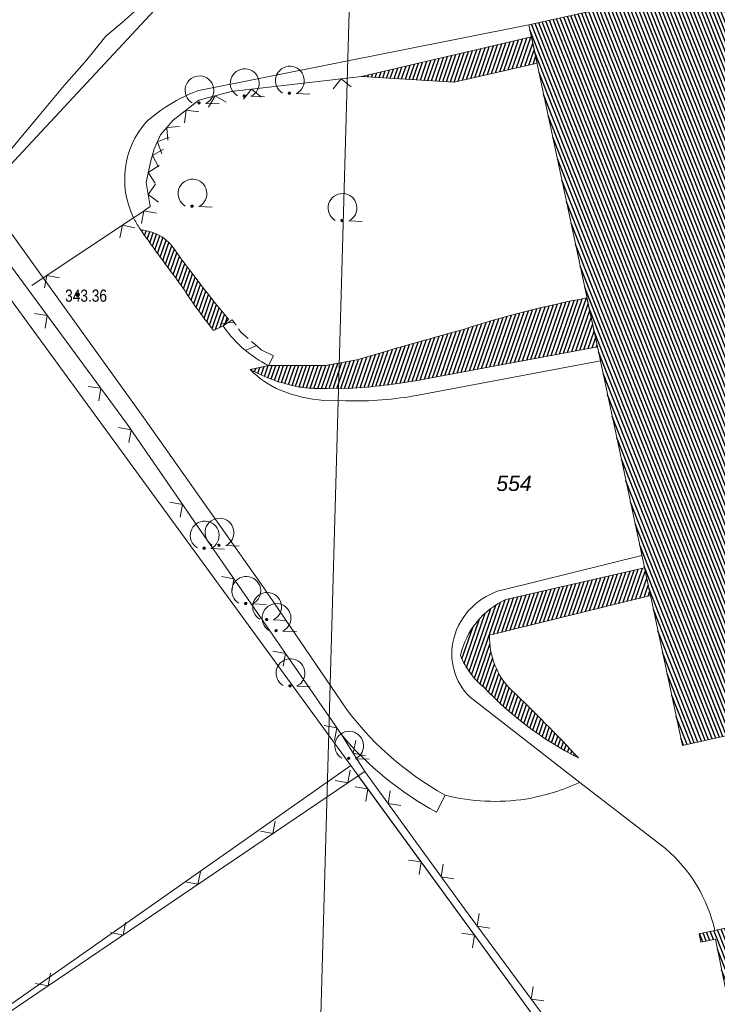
# Model space of a CAD drawing. Header units: metres. Extents: x 345144 to 348639, y 5629211 to 5635235.
# Tile 907 of 1056: x 347852 to 347891, y 5630736 to 5630791. Entities that reach past the tile are written whole.
import ezdxf
from ezdxf.enums import TextEntityAlignment as Align

# ---------------------------------------------------------------- set-up
doc = ezdxf.new("R2010")
doc.units = ezdxf.units.M
doc.header["$MEASUREMENT"] = 0
for name, color, linetype in [('028 Geländeform', 7, 'Continuous'), ('028 Geländeform Ausg.', 7, 'Continuous'), ('081-083 Topographie', 7, 'Continuous'), ('AX Flurstück', 7, 'Continuous'), ('AX Gebäude', 7, 'Continuous'), ('Blatt', 7, 'Continuous'), ('Definitionslinie', 7, 'Continuous'), ('Präsentationsobjekt -Text (punktförmig)', 7, 'Continuous')]:
    doc.layers.add(name, color=color, linetype=linetype)
doc.styles.add('ARIAL', font='arial.ttf', dxfattribs={"height": 1})
doc.styles.add('ARIALIT', font='ariali.ttf', dxfattribs={"height": 1})
pattern_1 = [(250.9552151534, (0, 0), (0.1890527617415, -0.065261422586), [])]
pattern_2 = [(111.5294117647, (0, 0), (-0.186045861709, -0.07339575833), [])]

# ---------------------------------------------------------------- blocks, each defined once
blk = doc.blocks.new('alk_043x_nrw')
h = blk.add_hatch(color=7)
edge = h.paths.add_edge_path(flags=0)
edge.add_arc((0, 0), 1, 180, 360, ccw=False)
edge.add_arc((0, 0), 1, 0, 180, ccw=False)
blk = doc.blocks.new('alk_7100_nrwx2')
at = {"true_color": 0x2e2e2e}
h = blk.add_hatch(color=250, dxfattribs=at)
edge = h.paths.add_edge_path(flags=0)
edge.add_arc((0.024073, -0.597267), 0.057254, 180, 360, ccw=False)
edge.add_arc((0.024073, -0.597267), 0.057255, 0, 180, ccw=False)
at = {"color": 250, "lineweight": 5, "true_color": 0x2e2e2e, "flags": 128}
blk.add_lwpolyline([(0.349382, -0.597267), (1, -0.597267)], dxfattribs=at)
at = {"color": 250, "lineweight": 5, "true_color": 0x2e2e2e}
for centre, radius, start, end in [((0.024073, 0.012362), 0.690995, -61.9148169, -118.0851831), ((0.024073, -0.597267), 0.057255, 0, 180), ((0.024073, -0.597267), 0.057254, 180, 0)]:
    blk.add_arc(centre, radius, start, end, dxfattribs=at)

msp = doc.modelspace()

# ---------------------------------------------------------------- hatches: boundary and pattern name
at = {"layer": '028 Geländeform', "true_color": 0xb27500}
h = msp.add_hatch(dxfattribs=at)
h.set_pattern_fill('_USER', color=44, scale=0.2, angle=250.9552152, style=0, pattern_type=0)
h.set_pattern_definition(pattern_1)
h.paths.add_polyline_path([(347880.706, 5630788.233), (347876.131, 5630787.189), (347876.131, 5630787.189), (347871.001, 5630787.499), (347871.001, 5630787.499), (347880.396, 5630789.686), (347880.396, 5630789.686)], flags=0)
h = msp.add_hatch(dxfattribs=at)
h.set_pattern_fill('_USER', color=44, scale=0.2, angle=250.9552152, style=0, pattern_type=0)
h.set_pattern_definition(pattern_1)
edge = h.paths.add_edge_path(flags=0)
edge.add_line((347861.031, 5630776.001), (347860.888125, 5630776.187125))
edge.add_line((347860.888125, 5630776.187125), (347860.746297, 5630776.374016))
edge.add_line((347860.746297, 5630776.374016), (347860.604469, 5630776.560906))
edge.add_line((347860.604469, 5630776.560906), (347860.463688, 5630776.748563))
edge.add_line((347860.463688, 5630776.748563), (347860.322906, 5630776.936219))
edge.add_line((347860.322906, 5630776.936219), (347860.183172, 5630777.124641))
edge.add_line((347860.183172, 5630777.124641), (347860.043438, 5630777.313063))
edge.add_line((347860.043438, 5630777.313063), (347859.90475, 5630777.50225))
edge.add_line((347859.90475, 5630777.50225), (347859.766063, 5630777.691438))
edge.add_line((347859.766063, 5630777.691438), (347859.628422, 5630777.881391))
edge.add_line((347859.628422, 5630777.881391), (347859.490781, 5630778.071344))
edge.add_line((347859.490781, 5630778.071344), (347859.354188, 5630778.262063))
edge.add_line((347859.354188, 5630778.262063), (347859.217594, 5630778.452781))
edge.add_line((347859.217594, 5630778.452781), (347859.082047, 5630778.644266))
edge.add_line((347859.082047, 5630778.644266), (347858.9465, 5630778.83575))
edge.add_line((347858.9465, 5630778.83575), (347858.812, 5630779.028))
edge.add_arc((347858.611, 5630776.502), 2.533984, 29.4279614, 85.4504208, ccw=False)
edge.add_line((347860.818, 5630777.747), (347860.989375, 5630777.513625))
edge.add_line((347860.989375, 5630777.513625), (347861.162281, 5630777.281453))
edge.add_line((347861.162281, 5630777.281453), (347861.335188, 5630777.049281))
edge.add_line((347861.335188, 5630777.049281), (347861.509625, 5630776.818313))
edge.add_line((347861.509625, 5630776.818313), (347861.684063, 5630776.587344))
edge.add_line((347861.684063, 5630776.587344), (347861.860031, 5630776.357578))
edge.add_line((347861.860031, 5630776.357578), (347862.036, 5630776.127812))
edge.add_line((347862.036, 5630776.127812), (347862.2135, 5630775.89925))
edge.add_line((347862.2135, 5630775.89925), (347862.391, 5630775.670688))
edge.add_line((347862.391, 5630775.670688), (347862.570031, 5630775.443328))
edge.add_line((347862.570031, 5630775.443328), (347862.749063, 5630775.215969))
edge.add_line((347862.749063, 5630775.215969), (347862.929625, 5630774.989813))
edge.add_line((347862.929625, 5630774.989813), (347863.110188, 5630774.763656))
edge.add_line((347863.110188, 5630774.763656), (347863.292281, 5630774.538703))
edge.add_line((347863.292281, 5630774.538703), (347863.474375, 5630774.31375))
edge.add_line((347863.474375, 5630774.31375), (347863.658, 5630774.09))
edge.add_line((347863.658, 5630774.09), (347863.658, 5630774.09))
edge.add_line((347863.658, 5630774.09), (347863.361, 5630773.735))
edge.add_line((347863.361, 5630773.735), (347863.361, 5630773.735))
edge.add_line((347863.361, 5630773.735), (347862.841, 5630773.477))
edge.add_line((347862.841, 5630773.477), (347862.841, 5630773.477))
edge.add_line((347862.841, 5630773.477), (347862.71875, 5630773.628375))
edge.add_line((347862.71875, 5630773.628375), (347862.598781, 5630773.781344))
edge.add_line((347862.598781, 5630773.781344), (347862.478813, 5630773.934313))
edge.add_line((347862.478813, 5630773.934313), (347862.361125, 5630774.088875))
edge.add_line((347862.361125, 5630774.088875), (347862.243438, 5630774.243438))
edge.add_line((347862.243438, 5630774.243438), (347862.128031, 5630774.399594))
edge.add_line((347862.128031, 5630774.399594), (347862.012625, 5630774.55575))
edge.add_line((347862.012625, 5630774.55575), (347861.8995, 5630774.7135))
edge.add_line((347861.8995, 5630774.7135), (347861.786375, 5630774.87125))
edge.add_line((347861.786375, 5630774.87125), (347861.675531, 5630775.030594))
edge.add_line((347861.675531, 5630775.030594), (347861.564688, 5630775.189937))
edge.add_line((347861.564688, 5630775.189937), (347861.456125, 5630775.350875))
edge.add_line((347861.456125, 5630775.350875), (347861.347563, 5630775.511813))
edge.add_line((347861.347563, 5630775.511813), (347861.241281, 5630775.674344))
edge.add_line((347861.241281, 5630775.674344), (347861.135, 5630775.836875))
edge.add_line((347861.135, 5630775.836875), (347861.031, 5630776.001))
h = msp.add_hatch(dxfattribs=at)
h.set_pattern_fill('_USER', color=44, scale=0.2, angle=250.9552152, style=0, pattern_type=0)
h.set_pattern_definition(pattern_1)
h.paths.add_polyline_path([(347884.044, 5630772.57), (347874.478, 5630770.781), (347874.478, 5630770.781), (347874.233125, 5630770.7365), (347873.987844, 5630770.695297), (347873.742562, 5630770.654094), (347873.496875, 5630770.616188), (347873.251187, 5630770.578281), (347873.005094, 5630770.543672), (347872.759, 5630770.509063), (347872.5125, 5630770.47775), (347872.266, 5630770.446437), (347872.019094, 5630770.418422), (347871.772188, 5630770.390406), (347871.524875, 5630770.365688), (347871.277563, 5630770.340969), (347871.029844, 5630770.319547), (347870.782125, 5630770.298125), (347870.534, 5630770.28), (347870.534, 5630770.28), (347869.121, 5630770.267), (347869.121, 5630770.267), (347869.019875, 5630770.264375), (347868.918875, 5630770.263937), (347868.817875, 5630770.2635), (347868.717, 5630770.26525), (347868.616125, 5630770.267), (347868.515375, 5630770.270938), (347868.414625, 5630770.274875), (347868.314, 5630770.281), (347868.213375, 5630770.287125), (347868.112875, 5630770.295438), (347868.012375, 5630770.30375), (347867.912, 5630770.31425), (347867.811625, 5630770.32475), (347867.711375, 5630770.337438), (347867.611125, 5630770.350125), (347867.511, 5630770.365), (347867.511, 5630770.365), (347867.336875, 5630770.399375), (347867.164969, 5630770.440031), (347866.993063, 5630770.480688), (347866.823375, 5630770.527625), (347866.653688, 5630770.574562), (347866.486219, 5630770.627781), (347866.31875, 5630770.681), (347866.1535, 5630770.7405), (347865.98825, 5630770.8), (347865.825219, 5630770.865781), (347865.662188, 5630770.931563), (347865.501375, 5630771.003625), (347865.340563, 5630771.075688), (347865.181969, 5630771.154031), (347865.023375, 5630771.232375), (347864.867, 5630771.317), (347864.867, 5630771.317), (347864.93, 5630771.330125), (347864.992953, 5630771.343484), (347865.055906, 5630771.356844), (347865.118813, 5630771.370438), (347865.181719, 5630771.384031), (347865.244578, 5630771.397859), (347865.307438, 5630771.411688), (347865.37025, 5630771.42575), (347865.433063, 5630771.439813), (347865.495828, 5630771.454109), (347865.558594, 5630771.468406), (347865.621313, 5630771.482938), (347865.684031, 5630771.497469), (347865.746703, 5630771.512234), (347865.809375, 5630771.527), (347865.872, 5630771.542), (347865.872, 5630771.542), (347865.969125, 5630771.539375), (347866.06625, 5630771.537391), (347866.163375, 5630771.535406), (347866.2605, 5630771.534063), (347866.357625, 5630771.532719), (347866.45475, 5630771.532016), (347866.551875, 5630771.531313), (347866.649, 5630771.53125), (347866.746125, 5630771.531188), (347866.84325, 5630771.531766), (347866.940375, 5630771.532344), (347867.0375, 5630771.533563), (347867.134625, 5630771.534781), (347867.23175, 5630771.536641), (347867.328875, 5630771.5385), (347867.426, 5630771.541), (347867.426, 5630771.541), (347867.532875, 5630771.5385), (347867.639734, 5630771.536766), (347867.746594, 5630771.535031), (347867.853438, 5630771.534063), (347867.960281, 5630771.533094), (347868.067109, 5630771.532891), (347868.173938, 5630771.532688), (347868.28075, 5630771.53325), (347868.387563, 5630771.533812), (347868.494359, 5630771.535141), (347868.601156, 5630771.536469), (347868.707938, 5630771.538562), (347868.814719, 5630771.540656), (347868.921484, 5630771.543516), (347869.02825, 5630771.546375), (347869.135, 5630771.55), (347869.135, 5630771.55), (347870.844, 5630771.868), (347870.844, 5630771.868), (347871.20125, 5630771.976625), (347871.558906, 5630772.083828), (347871.916562, 5630772.191031), (347872.274625, 5630772.296813), (347872.632688, 5630772.402594), (347872.991156, 5630772.506953), (347873.349625, 5630772.611313), (347873.7085, 5630772.71425), (347874.067375, 5630772.817188), (347874.426656, 5630772.918703), (347874.785937, 5630773.020219), (347875.145625, 5630773.120313), (347875.505313, 5630773.220406), (347875.865406, 5630773.319078), (347876.2255, 5630773.41775), (347876.586, 5630773.515), (347876.586, 5630773.515), (347877.00925, 5630773.65175), (347877.434203, 5630773.781844), (347877.859156, 5630773.911937), (347878.285813, 5630774.035375), (347878.712469, 5630774.158813), (347879.140828, 5630774.275594), (347879.569188, 5630774.392375), (347879.99925, 5630774.5025), (347880.429313, 5630774.612625), (347880.861078, 5630774.716094), (347881.292844, 5630774.819563), (347881.726313, 5630774.916375), (347882.159781, 5630775.013188), (347882.594953, 5630775.103344), (347883.030125, 5630775.1935), (347883.467, 5630775.277), (347883.467, 5630775.277)], flags=0)
h = msp.add_hatch(dxfattribs=at)
h.set_pattern_fill('_USER', color=44, scale=0.2, angle=250.9552152, style=0, pattern_type=0)
h.set_pattern_definition(pattern_1)
edge = h.paths.add_edge_path(flags=0)
edge.add_arc((347882.166, 5630756.507), 4.081612, 177.9500823, 225.7244706)
edge.add_line((347879.316, 5630753.584), (347879.5535, 5630753.359375))
edge.add_line((347879.5535, 5630753.359375), (347879.789031, 5630753.132813))
edge.add_line((347879.789031, 5630753.132813), (347880.024562, 5630752.90625))
edge.add_line((347880.024562, 5630752.90625), (347880.258125, 5630752.67775))
edge.add_line((347880.258125, 5630752.67775), (347880.491688, 5630752.44925))
edge.add_line((347880.491688, 5630752.44925), (347880.723281, 5630752.218813))
edge.add_line((347880.723281, 5630752.218813), (347880.954875, 5630751.988375))
edge.add_line((347880.954875, 5630751.988375), (347881.1845, 5630751.756))
edge.add_line((347881.1845, 5630751.756), (347881.414125, 5630751.523625))
edge.add_line((347881.414125, 5630751.523625), (347881.641781, 5630751.289313))
edge.add_line((347881.641781, 5630751.289313), (347881.869438, 5630751.055))
edge.add_line((347881.869438, 5630751.055), (347882.095125, 5630750.81875))
edge.add_line((347882.095125, 5630750.81875), (347882.320812, 5630750.5825))
edge.add_line((347882.320812, 5630750.5825), (347882.544531, 5630750.344313))
edge.add_line((347882.544531, 5630750.344313), (347882.76825, 5630750.106125))
edge.add_line((347882.76825, 5630750.106125), (347882.99, 5630749.866))
edge.add_line((347882.99, 5630749.866), (347882.99, 5630749.866))
edge.add_line((347882.99, 5630749.866), (347882.6225, 5630750.053375))
edge.add_line((347882.6225, 5630750.053375), (347882.265453, 5630750.254734))
edge.add_line((347882.265453, 5630750.254734), (347881.908406, 5630750.456094))
edge.add_line((347881.908406, 5630750.456094), (347881.561813, 5630750.671438))
edge.add_line((347881.561813, 5630750.671438), (347881.215219, 5630750.886781))
edge.add_line((347881.215219, 5630750.886781), (347880.879078, 5630751.116109))
edge.add_line((347880.879078, 5630751.116109), (347880.542938, 5630751.345438))
edge.add_line((347880.542938, 5630751.345438), (347880.21725, 5630751.58875))
edge.add_line((347880.21725, 5630751.58875), (347879.891563, 5630751.832063))
edge.add_line((347879.891563, 5630751.832063), (347879.576328, 5630752.089359))
edge.add_line((347879.576328, 5630752.089359), (347879.261094, 5630752.346656))
edge.add_line((347879.261094, 5630752.346656), (347878.956312, 5630752.617938))
edge.add_line((347878.956312, 5630752.617938), (347878.651531, 5630752.889219))
edge.add_line((347878.651531, 5630752.889219), (347878.357203, 5630753.174484))
edge.add_line((347878.357203, 5630753.174484), (347878.062875, 5630753.45975))
edge.add_line((347878.062875, 5630753.45975), (347877.779, 5630753.759))
edge.add_line((347877.779, 5630753.759), (347877.779, 5630753.759))
edge.add_line((347877.779, 5630753.759), (347877.669625, 5630753.84875))
edge.add_line((347877.669625, 5630753.84875), (347877.567219, 5630753.943656))
edge.add_line((347877.567219, 5630753.943656), (347877.464813, 5630754.038563))
edge.add_line((347877.464813, 5630754.038563), (347877.369375, 5630754.138625))
edge.add_line((347877.369375, 5630754.138625), (347877.273937, 5630754.238688))
edge.add_line((347877.273937, 5630754.238688), (347877.185469, 5630754.343906))
edge.add_line((347877.185469, 5630754.343906), (347877.097, 5630754.449125))
edge.add_line((347877.097, 5630754.449125), (347877.0155, 5630754.5595))
edge.add_line((347877.0155, 5630754.5595), (347876.934, 5630754.669875))
edge.add_line((347876.934, 5630754.669875), (347876.859469, 5630754.785406))
edge.add_line((347876.859469, 5630754.785406), (347876.784938, 5630754.900937))
edge.add_line((347876.784938, 5630754.900937), (347876.717375, 5630755.021625))
edge.add_line((347876.717375, 5630755.021625), (347876.649813, 5630755.142313))
edge.add_line((347876.649813, 5630755.142313), (347876.589219, 5630755.268156))
edge.add_line((347876.589219, 5630755.268156), (347876.528625, 5630755.394))
edge.add_line((347876.528625, 5630755.394), (347876.475, 5630755.525))
edge.add_arc((347880.885, 5630754.508), 4.525747, 114.7132422, 167.0139233, ccw=False)
edge.add_line((347878.993, 5630758.619), (347886.646, 5630760.365))
edge.add_line((347886.646, 5630760.365), (347886.646, 5630760.365))
edge.add_line((347886.646, 5630760.365), (347886.972, 5630758.834))
edge.add_line((347886.972, 5630758.834), (347886.972, 5630758.834))
edge.add_line((347886.972, 5630758.834), (347878.087, 5630756.653))
at = {"layer": 'AX Gebäude', "true_color": 0x4f4f4f}
h = msp.add_hatch(dxfattribs=at)
h.set_pattern_fill('_USER', color=251, scale=0.2, angle=111.5294118, style=0, pattern_type=0)
h.set_pattern_definition(pattern_2)
h.paths.add_polyline_path([(347890.808, 5630751.003), (347888.736, 5630750.558), (347880.254, 5630790.351), (347882.265, 5630790.79), (347883.78, 5630791.122), (347890.14, 5630792.514), (347897.459, 5630794.108), (347906.105, 5630754.292), (347903.286, 5630753.686)], flags=0)
h = msp.add_hatch(dxfattribs=at)
h.set_pattern_fill('_USER', color=251, scale=0.2, angle=111.5294118, style=0, pattern_type=0)
h.set_pattern_definition(pattern_2)
h.paths.add_polyline_path([(347892.987, 5630740.869), (347905.464, 5630743.549), (347906.096, 5630743.684), (347906.195, 5630743.212), (347905.491, 5630743.066), (347911.519, 5630713.861), (347912.275, 5630714.016), (347912.362, 5630713.577), (347895.674, 5630710.313), (347895.576, 5630710.799), (347896.422, 5630710.97), (347890.56, 5630739.848), (347889.758, 5630739.685), (347889.663, 5630740.155)], flags=0)

# ---------------------------------------------------------------- linework, layer by layer
at = {"layer": '081-083 Topographie', "color": 7, "linetype": 'Continuous', "lineweight": 5, "flags": 128}
for points in [[(347850.916, 5630782.632), (347853.2, 5630785.356), (347853.2, 5630785.356), (347854.59, 5630787.01), (347854.59, 5630787.01), (347855.84, 5630788.415), (347855.84, 5630788.415), (347856.88, 5630789.721), (347856.88, 5630789.721), (347857.795, 5630790.489), (347857.795, 5630790.489), (347858.616, 5630791.226), (347858.616, 5630791.226), (347859.909, 5630792.091)], [(347861.912, 5630786.7), (347862.03, 5630786.723), (347862.03, 5630786.723), (347880.254, 5630790.351)], [(347863.814, 5630786.67), (347871.001, 5630787.499)], [(347852.788, 5630775.96), (347853.417, 5630776.377), (347853.417, 5630776.377), (347858.418, 5630779.693), (347858.418, 5630779.693), (347858.643, 5630779.842), (347858.643, 5630779.842), (347859.325, 5630780.315), (347859.325, 5630780.315), (347859.11, 5630781.648), (347859.11, 5630781.648), (347859.351, 5630782.762), (347859.351, 5630782.762), (347859.555, 5630783.501), (347859.555, 5630783.501), (347859.903, 5630784.286), (347859.903, 5630784.286), (347860.61, 5630785.09), (347860.61, 5630785.09), (347862.016, 5630786.186), (347862.016, 5630786.186), (347863.814, 5630786.67)], [(347849.238, 5630780.265), (347850.092, 5630780.997), (347850.092, 5630780.997), (347853.417, 5630776.377), (347853.417, 5630776.377), (347858.979, 5630768.648)], [(347835.034, 5630768.729), (347849.238, 5630780.265), (347849.238, 5630780.265), (347858.027, 5630768.345), (347858.027, 5630768.345), (347862.317, 5630762.134), (347862.317, 5630762.134), (347869.899, 5630751.156), (347869.899, 5630751.156), (347870.3, 5630750.525), (347870.3, 5630750.525), (347871.197, 5630749.112)], [(347874.141, 5630769.899), (347884.211, 5630771.789)], [(347868.935, 5630769.612), (347870.142, 5630769.587)], [(347858.979, 5630768.648), (347865.613, 5630759.263), (347865.613, 5630759.263), (347869.901, 5630752.961)], [(347886.5, 5630761.049), (347878.835, 5630759.156)], [(347877.008, 5630753.22), (347883.07, 5630748.513)], [(347836.558, 5630725.678), (347870.827, 5630748.876)], [(347870.827, 5630748.876), (347883.676, 5630731.279), (347883.676, 5630731.279), (347861.192, 5630715.531), (347861.192, 5630715.531), (347860.525, 5630715.063)], [(347870.827, 5630748.876), (347871.197, 5630749.112)], [(347871.197, 5630749.112), (347876.703, 5630741.522), (347876.703, 5630741.522), (347884.061, 5630731.57), (347884.061, 5630731.57), (347889.983, 5630709.402)], [(347883.07, 5630748.513), (347887.797, 5630744.857)], [(347875.154, 5630746.868), (347875.638, 5630747.799)]]:
    msp.add_lwpolyline(points, dxfattribs=at)
at = {"layer": '081-083 Topographie', "color": 7, "linetype": 'Continuous', "lineweight": 5}
for centre, radius, start, end in [((347865.212, 5630778.156), 9.15835, 111.1183535, 131.9904676), ((347862.759, 5630781.821), 4.834557, 139.4629815, -154.8714162), ((347862.759, 5630781.821), 4.834523, -154.8714162, -154.6222561), ((347862.759, 5630781.821), 4.834528, -154.6222561, -153.8854614), ((347862.759, 5630781.821), 4.835473, -153.8854614, -145.8564133), ((347862.759, 5630781.821), 4.834608, -145.8564133, -145.5769284), ((347862.759, 5630781.821), 4.835252, -145.5769284, -144.7157807), ((347868.596, 5630774.95), 5.206163, -135.7470909, -113.3546464), ((347869.516, 5630777.57), 7.978988, -111.9614233, -94.1756586), ((347870.619, 5630789.267), 19.68578, -91.3884521, -79.6935916), ((347879.744, 5630755.505), 3.762457, 103.9808424, 165.3765637), ((347879.355, 5630755.619), 3.357737, 165.5830043, -134.3722585), ((347884.001, 5630762.859), 17.227316, -144.9316894, -119.0439432), ((347883.797, 5630762.822), 18.145246, -139.9898569, -118.4463993), ((347877.99, 5630759.713), 12.297592, -80.1960611, -65.6023137), ((347878.371, 5630758.829), 11.363546, -103.916401, -81.3301206), ((347882.482, 5630738.557), 8.242525, 12.498652, 49.8473209)]:
    msp.add_arc(centre, radius, start, end, dxfattribs=at)
at = {"layer": 'AX Flurstück', "color": 8, "linetype": 'Continuous', "lineweight": 13, "true_color": 0x808080, "flags": 128}
for points in [[(347898.724, 5630813.243), (347900.561, 5630804.513), (347871.849, 5630796.313), (347860.576, 5630792.258), (347848.564, 5630779.357), (347835.034, 5630768.729), (347823.121, 5630788.556), (347813.12, 5630805.213), (347804.547, 5630819.57), (347796.967, 5630832.256), (347789.969, 5630843.978), (347784.845, 5630852.592), (347826.436, 5630861.279)], [(347871.849, 5630796.313), (347900.561, 5630804.513), (347905.256, 5630782.137), (347915.396, 5630733.734), (347982.376, 5630748.134), (347982.481, 5630742.596), (347984.381, 5630734.434), (347918.156, 5630719.872), (347914.006, 5630714.027), (347889.324, 5630708.966), (347883.676, 5630731.28), (347870.414, 5630749.44), (347848.564, 5630779.357), (347860.576, 5630792.258), (347871.849, 5630796.313)], [(347848.564, 5630779.357), (347870.414, 5630749.44), (347836.557, 5630725.679), (347823.689, 5630737.989), (347814.768, 5630745.766), (347835.034, 5630768.729), (347848.564, 5630779.357)], [(347836.557, 5630725.679), (347870.414, 5630749.44), (347883.676, 5630731.28), (347861.192, 5630715.532), (347851.149, 5630708.495), (347848.673, 5630711.828), (347836.557, 5630725.679)]]:
    msp.add_lwpolyline(points, dxfattribs=at)
at = {"layer": 'AX Gebäude', "color": 7, "linetype": 'Continuous', "lineweight": 5, "flags": 128}
for points in [[(347890.808, 5630751.003), (347888.736, 5630750.558), (347880.254, 5630790.351), (347882.265, 5630790.79), (347883.78, 5630791.122), (347890.14, 5630792.514), (347897.459, 5630794.108), (347906.105, 5630754.292), (347903.286, 5630753.686), (347890.808, 5630751.003)], [(347892.987, 5630740.869), (347905.464, 5630743.549), (347906.096, 5630743.684), (347906.195, 5630743.212), (347905.491, 5630743.066), (347911.519, 5630713.861), (347912.275, 5630714.016), (347912.362, 5630713.577), (347895.674, 5630710.313), (347895.576, 5630710.799), (347896.422, 5630710.97), (347890.56, 5630739.848), (347889.758, 5630739.685), (347889.663, 5630740.155), (347892.987, 5630740.869)]]:
    msp.add_lwpolyline(points, dxfattribs=at)
at = {"layer": 'Blatt', "color": 205, "linetype": 'Continuous', "lineweight": 5, "true_color": 0x873099, "flags": 128}
for points in [[(347367.669, 5630702.092), (347374.708, 5630951.97), (347874.464, 5630937.896), (347867.426, 5630688.019), (347367.669, 5630702.092)], [(348005.705, 5630725.733), (348009.874, 5630684.008), (347867.426, 5630688.019), (347874.464, 5630937.896), (347963.101, 5630935.4), (347975.383, 5630844.729), (348005.705, 5630725.733)]]:
    msp.add_lwpolyline(points, dxfattribs=at)
at = {"layer": 'Definitionslinie', "color": 7, "linetype": 'Continuous', "lineweight": 5, "flags": 128}
for points in [[(347857.795, 5630790.489), (347858.616, 5630791.226)], [(347856.88, 5630789.721), (347857.795, 5630790.489)], [(347861.912, 5630786.7), (347862.03, 5630786.723), (347862.03, 5630786.723), (347880.254, 5630790.351)], [(347855.84, 5630788.415), (347856.88, 5630789.721)], [(347854.59, 5630787.01), (347855.84, 5630788.415)], [(347863.814, 5630786.67), (347871.001, 5630787.499)], [(347870.445, 5630786.932), (347869.891, 5630787.371), (347869.452, 5630786.817)], [(347870.445, 5630786.932), (347869.891, 5630787.371), (347869.452, 5630786.817)], [(347853.2, 5630785.356), (347854.59, 5630787.01)], [(347865.478, 5630786.359), (347864.924, 5630786.798), (347864.485, 5630786.244)], [(347865.478, 5630786.359), (347864.924, 5630786.798), (347864.485, 5630786.244)], [(347862.016, 5630786.186), (347863.814, 5630786.67)], [(347863.528, 5630786.075), (347862.915, 5630786.428), (347862.562, 5630785.815)], [(347863.528, 5630786.075), (347862.915, 5630786.428), (347862.562, 5630785.815)], [(347860.61, 5630785.09), (347862.016, 5630786.186)], [(347850.916, 5630782.632), (347853.2, 5630785.356)], [(347862.015, 5630785.551), (347861.313, 5630785.638), (347861.226, 5630784.936)], [(347862.015, 5630785.551), (347861.313, 5630785.638), (347861.226, 5630784.936)], [(347859.903, 5630784.286), (347860.61, 5630785.09)], [(347860.962, 5630784.733), (347860.257, 5630784.688), (347860.302, 5630783.982)], [(347860.962, 5630784.733), (347860.257, 5630784.688), (347860.302, 5630783.982)], [(347859.555, 5630783.501), (347859.903, 5630784.286)], [(347860.389, 5630784.148), (347859.729, 5630783.894), (347859.983, 5630783.234)], [(347860.389, 5630784.148), (347859.729, 5630783.894), (347859.983, 5630783.234)], [(347859.351, 5630782.762), (347859.555, 5630783.501)], [(347860.068, 5630783.48), (347859.453, 5630783.132), (347859.802, 5630782.516)], [(347860.068, 5630783.48), (347859.453, 5630783.132), (347859.802, 5630782.516)], [(347859.11, 5630781.648), (347859.351, 5630782.762)], [(347859.825, 5630782.588), (347859.231, 5630782.205), (347859.613, 5630781.611)], [(347859.825, 5630782.588), (347859.231, 5630782.205), (347859.613, 5630781.611)], [(347859.11, 5630781.648), (347859.325, 5630780.315)], [(347859.631, 5630781.555), (347859.218, 5630780.982), (347859.791, 5630780.568)], [(347859.631, 5630781.555), (347859.218, 5630780.982), (347859.791, 5630780.568)], [(347850.092, 5630780.997), (347853.417, 5630776.377), (347853.417, 5630776.377), (347858.979, 5630768.648)], [(347849.238, 5630780.265), (347858.027, 5630768.345)], [(347858.643, 5630779.842), (347859.325, 5630780.315)], [(347852.788, 5630775.96), (347853.417, 5630776.377), (347853.417, 5630776.377), (347858.418, 5630779.693), (347858.418, 5630779.693), (347858.643, 5630779.842)], [(347859.68, 5630779.953), (347858.984, 5630780.079), (347858.858, 5630779.383)], [(347859.68, 5630779.953), (347858.984, 5630780.079), (347858.858, 5630779.383)], [(347858.492, 5630779.142), (347857.799, 5630779.283), (347857.659, 5630778.59)], [(347858.492, 5630779.142), (347857.799, 5630779.282), (347857.659, 5630778.589)], [(347854.325, 5630776.379), (347853.632, 5630776.519), (347853.491, 5630775.826)], [(347854.325, 5630776.379), (347853.632, 5630776.519), (347853.491, 5630775.826)], [(347853.527, 5630773.606), (347853.633, 5630774.305), (347852.933, 5630774.411)], [(347853.527, 5630773.606), (347853.633, 5630774.305), (347852.933, 5630774.411)], [(347874.141, 5630769.899), (347884.211, 5630771.789)], [(347856.494, 5630769.581), (347856.6, 5630770.281), (347855.901, 5630770.386)], [(347856.494, 5630769.581), (347856.6, 5630770.281), (347855.901, 5630770.386)], [(347868.935, 5630769.612), (347870.142, 5630769.587)], [(347858.027, 5630768.345), (347862.317, 5630762.134), (347862.317, 5630762.134), (347869.899, 5630751.156)], [(347858.979, 5630768.648), (347865.613, 5630759.263)], [(347858.153, 5630767.283), (347858.28, 5630767.979), (347857.584, 5630768.106)], [(347858.153, 5630767.283), (347858.28, 5630767.979), (347857.584, 5630768.106)], [(347860.994, 5630763.169), (347861.121, 5630763.865), (347860.426, 5630763.992)], [(347860.994, 5630763.169), (347861.122, 5630763.865), (347860.426, 5630763.992)], [(347878.835, 5630759.156), (347886.5, 5630761.049)], [(347863.836, 5630759.055), (347863.963, 5630759.751), (347863.267, 5630759.878)], [(347863.836, 5630759.055), (347863.963, 5630759.751), (347863.268, 5630759.878)], [(347865.613, 5630759.263), (347869.901, 5630752.961)], [(347866.677, 5630754.941), (347866.805, 5630755.636), (347866.109, 5630755.764)], [(347866.677, 5630754.941), (347866.805, 5630755.636), (347866.109, 5630755.764)], [(347877.008, 5630753.22), (347883.07, 5630748.513)], [(347869.519, 5630750.827), (347869.646, 5630751.522), (347868.95, 5630751.65)], [(347869.519, 5630750.827), (347869.646, 5630751.522), (347868.95, 5630751.65)], [(347869.899, 5630751.156), (347870.3, 5630750.525), (347870.3, 5630750.525), (347871.197, 5630749.112)], [(347870.702, 5630750.824), (347870.548, 5630750.134), (347871.238, 5630749.98)], [(347870.702, 5630750.824), (347870.548, 5630750.134), (347871.238, 5630749.98)], [(347836.558, 5630725.678), (347870.827, 5630748.876)], [(347869.56, 5630748.622), (347870.255, 5630748.489), (347870.388, 5630749.183)], [(347869.56, 5630748.622), (347870.255, 5630748.489), (347870.388, 5630749.183)], [(347870.827, 5630748.876), (347871.197, 5630749.112)], [(347870.827, 5630748.876), (347883.676, 5630731.279)], [(347871.197, 5630749.112), (347876.703, 5630741.522)], [(347871.245, 5630747.455), (347871.354, 5630748.154), (347870.656, 5630748.263)], [(347871.245, 5630747.455), (347871.354, 5630748.154), (347870.656, 5630748.263)], [(347883.07, 5630748.513), (347887.797, 5630744.857)], [(347872.593, 5630748.039), (347872.482, 5630747.341), (347873.18, 5630747.229)], [(347872.593, 5630748.039), (347872.482, 5630747.341), (347873.18, 5630747.229)], [(347875.154, 5630746.868), (347875.638, 5630747.799)], [(347865.42, 5630745.819), (347866.114, 5630745.686), (347866.248, 5630746.38)], [(347865.42, 5630745.819), (347866.114, 5630745.686), (347866.248, 5630746.38)], [(347874.194, 5630743.417), (347874.303, 5630744.116), (347873.604, 5630744.225)], [(347874.194, 5630743.417), (347874.303, 5630744.116), (347873.604, 5630744.225)], [(347875.529, 5630743.992), (347875.418, 5630743.293), (347876.116, 5630743.182)], [(347875.529, 5630743.992), (347875.418, 5630743.293), (347876.116, 5630743.182)], [(347861.279, 5630743.017), (347861.974, 5630742.883), (347862.107, 5630743.577)], [(347861.279, 5630743.017), (347861.974, 5630742.883), (347862.107, 5630743.577)], [(347876.703, 5630741.522), (347884.061, 5630731.57)], [(347877.514, 5630741.266), (347877.409, 5630740.566), (347878.109, 5630740.462)], [(347877.514, 5630741.266), (347877.409, 5630740.566), (347878.109, 5630740.462)], [(347857.139, 5630740.214), (347857.833, 5630740.08), (347857.967, 5630740.774)], [(347857.139, 5630740.214), (347857.833, 5630740.08), (347857.967, 5630740.774)], [(347877.143, 5630739.379), (347877.252, 5630740.078), (347876.553, 5630740.186)], [(347877.143, 5630739.379), (347877.252, 5630740.078), (347876.553, 5630740.186)], [(347852.998, 5630737.411), (347853.693, 5630737.277), (347853.826, 5630737.971)], [(347852.998, 5630737.411), (347853.693, 5630737.277), (347853.826, 5630737.971)], [(347880.487, 5630737.245), (347880.382, 5630736.546), (347881.081, 5630736.441)], [(347880.487, 5630737.245), (347880.382, 5630736.546), (347881.081, 5630736.441)]]:
    msp.add_lwpolyline(points, dxfattribs=at)
at = {"layer": 'Definitionslinie', "color": 44, "linetype": 'Continuous', "lineweight": 5, "true_color": 0xb27500, "flags": 128}
for points in [[(347871.001, 5630787.499), (347880.396, 5630789.686)], [(347880.396, 5630789.686), (347880.706, 5630788.233)], [(347876.131, 5630787.189), (347880.706, 5630788.233)], [(347871.001, 5630787.499), (347876.131, 5630787.189)], [(347858.812, 5630779.028), (347858.9465, 5630778.83575), (347859.082047, 5630778.644266), (347859.217594, 5630778.452781), (347859.354188, 5630778.262063), (347859.490781, 5630778.071344), (347859.628422, 5630777.881391), (347859.766063, 5630777.691438), (347859.90475, 5630777.50225), (347860.043438, 5630777.313063), (347860.183172, 5630777.124641), (347860.322906, 5630776.936219), (347860.463688, 5630776.748563), (347860.604469, 5630776.560906), (347860.746297, 5630776.374016), (347860.888125, 5630776.187125), (347861.031, 5630776.001)], [(347860.818, 5630777.747), (347860.989375, 5630777.513625), (347861.162281, 5630777.281453), (347861.335188, 5630777.049281), (347861.509625, 5630776.818313), (347861.684063, 5630776.587344), (347861.860031, 5630776.357578), (347862.036, 5630776.127812), (347862.2135, 5630775.89925), (347862.391, 5630775.670688), (347862.570031, 5630775.443328), (347862.749063, 5630775.215969), (347862.929625, 5630774.989813), (347863.110188, 5630774.763656), (347863.292281, 5630774.538703), (347863.474375, 5630774.31375), (347863.658, 5630774.09)], [(347861.031, 5630776.001), (347861.135, 5630775.836875), (347861.241281, 5630775.674344), (347861.347563, 5630775.511813), (347861.456125, 5630775.350875), (347861.564688, 5630775.189937), (347861.675531, 5630775.030594), (347861.786375, 5630774.87125), (347861.8995, 5630774.7135), (347862.012625, 5630774.55575), (347862.128031, 5630774.399594), (347862.243438, 5630774.243438), (347862.361125, 5630774.088875), (347862.478813, 5630773.934313), (347862.598781, 5630773.781344), (347862.71875, 5630773.628375), (347862.841, 5630773.477)], [(347876.586, 5630773.515), (347877.00925, 5630773.65175), (347877.434203, 5630773.781844), (347877.859156, 5630773.911937), (347878.285813, 5630774.035375), (347878.712469, 5630774.158813), (347879.140828, 5630774.275594), (347879.569188, 5630774.392375), (347879.99925, 5630774.5025), (347880.429313, 5630774.612625), (347880.861078, 5630774.716094), (347881.292844, 5630774.819563), (347881.726313, 5630774.916375), (347882.159781, 5630775.013188), (347882.594953, 5630775.103344), (347883.030125, 5630775.1935), (347883.467, 5630775.277)], [(347883.467, 5630775.277), (347884.044, 5630772.57)], [(347862.841, 5630773.477), (347863.361, 5630773.735)], [(347863.277, 5630773.862), (347863.945, 5630773.94)], [(347863.277, 5630773.862), (347863.945, 5630773.94)], [(347863.361, 5630773.735), (347863.658, 5630774.09)], [(347863.86, 5630774.068), (347863.361, 5630773.735)], [(347863.86, 5630774.068), (347863.361, 5630773.735)], [(347863.361, 5630773.735), (347863.36375, 5630773.730875), (347863.366516, 5630773.726766), (347863.369281, 5630773.722656), (347863.372063, 5630773.718563), (347863.374844, 5630773.714469), (347863.377641, 5630773.710391), (347863.380438, 5630773.706313), (347863.38325, 5630773.70225), (347863.386063, 5630773.698188), (347863.388891, 5630773.694141), (347863.391719, 5630773.690094), (347863.394563, 5630773.686063), (347863.397406, 5630773.682031), (347863.400266, 5630773.678016), (347863.403125, 5630773.674), (347863.406, 5630773.67), (347863.406, 5630773.67), (347863.407, 5630773.6685), (347863.408, 5630773.667016), (347863.409, 5630773.665531), (347863.41, 5630773.664063), (347863.411, 5630773.662594), (347863.412, 5630773.661141), (347863.413, 5630773.659688), (347863.414, 5630773.65825), (347863.415, 5630773.656813), (347863.416, 5630773.655391), (347863.417, 5630773.653969), (347863.418, 5630773.652563), (347863.419, 5630773.651156), (347863.42, 5630773.649766), (347863.421, 5630773.648375), (347863.422, 5630773.647)], [(347863.86, 5630774.068), (347863.876, 5630774.044), (347863.893, 5630774.02), (347863.899, 5630774.012), (347863.905, 5630774.003), (347863.906, 5630774.001), (347863.907, 5630774), (347863.91, 5630773.996), (347863.913, 5630773.993), (347864.076, 5630773.762)], [(347863.86, 5630774.068), (347863.876, 5630774.044), (347863.893, 5630774.02), (347863.899, 5630774.012), (347863.905, 5630774.003), (347863.906, 5630774.001), (347863.907, 5630774), (347863.91, 5630773.996), (347863.913, 5630773.993), (347864.076, 5630773.762)], [(347864.22, 5630773.557), (347864.342, 5630773.384), (347864.75, 5630773.033)], [(347864.22, 5630773.557), (347864.342, 5630773.384), (347864.75, 5630773.033)], [(347870.844, 5630771.868), (347871.20125, 5630771.976625), (347871.558906, 5630772.083828), (347871.916562, 5630772.191031), (347872.274625, 5630772.296813), (347872.632688, 5630772.402594), (347872.991156, 5630772.506953), (347873.349625, 5630772.611313), (347873.7085, 5630772.71425), (347874.067375, 5630772.817188), (347874.426656, 5630772.918703), (347874.785937, 5630773.020219), (347875.145625, 5630773.120313), (347875.505313, 5630773.220406), (347875.865406, 5630773.319078), (347876.2255, 5630773.41775), (347876.586, 5630773.515)], [(347864.598, 5630772.371), (347865.21, 5630772.651)], [(347864.598, 5630772.371), (347865.21, 5630772.651)], [(347864.94, 5630772.87), (347865.224, 5630772.626)], [(347864.94, 5630772.87), (347865.224, 5630772.626)], [(347865.224, 5630772.626), (347865.473, 5630772.412), (347866.14, 5630772.079)], [(347865.224, 5630772.626), (347865.473, 5630772.412), (347866.14, 5630772.079)], [(347866.14, 5630772.079), (347865.872, 5630771.542)], [(347866.14, 5630772.079), (347865.872, 5630771.542)], [(347874.478, 5630770.781), (347884.044, 5630772.57)], [(347864.867, 5630771.317), (347864.93, 5630771.330125), (347864.992953, 5630771.343484), (347865.055906, 5630771.356844), (347865.118813, 5630771.370438), (347865.181719, 5630771.384031), (347865.244578, 5630771.397859), (347865.307438, 5630771.411688), (347865.37025, 5630771.42575), (347865.433063, 5630771.439813), (347865.495828, 5630771.454109), (347865.558594, 5630771.468406), (347865.621313, 5630771.482938), (347865.684031, 5630771.497469), (347865.746703, 5630771.512234), (347865.809375, 5630771.527), (347865.872, 5630771.542)], [(347865.872, 5630771.542), (347865.969125, 5630771.539375), (347866.06625, 5630771.537391), (347866.163375, 5630771.535406), (347866.2605, 5630771.534063), (347866.357625, 5630771.532719), (347866.45475, 5630771.532016), (347866.551875, 5630771.531313), (347866.649, 5630771.53125), (347866.746125, 5630771.531188), (347866.84325, 5630771.531766), (347866.940375, 5630771.532344), (347867.0375, 5630771.533563), (347867.134625, 5630771.534781), (347867.23175, 5630771.536641), (347867.328875, 5630771.5385), (347867.426, 5630771.541)], [(347867.426, 5630771.541), (347867.532875, 5630771.5385), (347867.639734, 5630771.536766), (347867.746594, 5630771.535031), (347867.853438, 5630771.534063), (347867.960281, 5630771.533094), (347868.067109, 5630771.532891), (347868.173938, 5630771.532688), (347868.28075, 5630771.53325), (347868.387563, 5630771.533812), (347868.494359, 5630771.535141), (347868.601156, 5630771.536469), (347868.707938, 5630771.538562), (347868.814719, 5630771.540656), (347868.921484, 5630771.543516), (347869.02825, 5630771.546375), (347869.135, 5630771.55)], [(347869.135, 5630771.55), (347870.844, 5630771.868)], [(347864.867, 5630771.317), (347865.023375, 5630771.232375), (347865.181969, 5630771.154031), (347865.340563, 5630771.075688), (347865.501375, 5630771.003625), (347865.662188, 5630770.931563), (347865.825219, 5630770.865781), (347865.98825, 5630770.8), (347866.1535, 5630770.7405), (347866.31875, 5630770.681), (347866.486219, 5630770.627781), (347866.653688, 5630770.574562), (347866.823375, 5630770.527625), (347866.993063, 5630770.480688), (347867.164969, 5630770.440031), (347867.336875, 5630770.399375), (347867.511, 5630770.365)], [(347870.534, 5630770.28), (347870.782125, 5630770.298125), (347871.029844, 5630770.319547), (347871.277563, 5630770.340969), (347871.524875, 5630770.365688), (347871.772188, 5630770.390406), (347872.019094, 5630770.418422), (347872.266, 5630770.446437), (347872.5125, 5630770.47775), (347872.759, 5630770.509063), (347873.005094, 5630770.543672), (347873.251187, 5630770.578281), (347873.496875, 5630770.616188), (347873.742562, 5630770.654094), (347873.987844, 5630770.695297), (347874.233125, 5630770.7365), (347874.478, 5630770.781)], [(347867.511, 5630770.365), (347867.611125, 5630770.350125), (347867.711375, 5630770.337438), (347867.811625, 5630770.32475), (347867.912, 5630770.31425), (347868.012375, 5630770.30375), (347868.112875, 5630770.295438), (347868.213375, 5630770.287125), (347868.314, 5630770.281), (347868.414625, 5630770.274875), (347868.515375, 5630770.270938), (347868.616125, 5630770.267), (347868.717, 5630770.26525), (347868.817875, 5630770.2635), (347868.918875, 5630770.263937), (347869.019875, 5630770.264375), (347869.121, 5630770.267)], [(347869.121, 5630770.267), (347870.534, 5630770.28)], [(347878.993, 5630758.619), (347886.646, 5630760.365)], [(347886.646, 5630760.365), (347886.972, 5630758.834)], [(347878.087, 5630756.653), (347886.972, 5630758.834)], [(347876.475, 5630755.525), (347876.528625, 5630755.394), (347876.589219, 5630755.268156), (347876.649813, 5630755.142313), (347876.717375, 5630755.021625), (347876.784938, 5630754.900937), (347876.859469, 5630754.785406), (347876.934, 5630754.669875), (347877.0155, 5630754.5595), (347877.097, 5630754.449125), (347877.185469, 5630754.343906), (347877.273937, 5630754.238688), (347877.369375, 5630754.138625), (347877.464813, 5630754.038563), (347877.567219, 5630753.943656), (347877.669625, 5630753.84875), (347877.779, 5630753.759)], [(347877.779, 5630753.759), (347878.062875, 5630753.45975), (347878.357203, 5630753.174484), (347878.651531, 5630752.889219), (347878.956312, 5630752.617938), (347879.261094, 5630752.346656), (347879.576328, 5630752.089359), (347879.891563, 5630751.832063), (347880.21725, 5630751.58875), (347880.542938, 5630751.345438), (347880.879078, 5630751.116109), (347881.215219, 5630750.886781), (347881.561813, 5630750.671438), (347881.908406, 5630750.456094), (347882.265453, 5630750.254734), (347882.6225, 5630750.053375), (347882.99, 5630749.866)], [(347879.316, 5630753.584), (347879.5535, 5630753.359375), (347879.789031, 5630753.132813), (347880.024562, 5630752.90625), (347880.258125, 5630752.67775), (347880.491688, 5630752.44925), (347880.723281, 5630752.218813), (347880.954875, 5630751.988375), (347881.1845, 5630751.756), (347881.414125, 5630751.523625), (347881.641781, 5630751.289313), (347881.869438, 5630751.055), (347882.095125, 5630750.81875), (347882.320812, 5630750.5825), (347882.544531, 5630750.344313), (347882.76825, 5630750.106125), (347882.99, 5630749.866)]]:
    msp.add_lwpolyline(points, dxfattribs=at)
at = {"layer": 'Definitionslinie', "color": 7, "linetype": 'Continuous', "lineweight": 5}
for centre, radius, start, end in [((347865.212, 5630778.156), 9.15835, 111.1183535, 131.9904676), ((347862.759, 5630781.821), 4.834557, 139.4629815, -154.8714162), ((347862.759, 5630781.821), 4.834523, -154.8714162, -154.6222561), ((347862.759, 5630781.821), 4.834528, -154.6222561, -153.8854614), ((347862.759, 5630781.821), 4.835473, -153.8854614, -145.8564133), ((347862.759, 5630781.821), 4.834608, -145.8564133, -145.5769284), ((347862.759, 5630781.821), 4.835252, -145.5769284, -144.7157807), ((347868.596, 5630774.95), 5.206163, -135.7470909, -113.3546464), ((347869.516, 5630777.57), 7.978988, -111.9614233, -94.1756586), ((347870.619, 5630789.267), 19.68578, -91.3884521, -79.6935916), ((347879.744, 5630755.505), 3.762895, 103.9808424, 165.3765637), ((347879.355, 5630755.619), 3.357737, 165.5830043, -134.3722585), ((347884.001, 5630762.859), 17.227316, -144.9316894, -119.0439432), ((347883.797, 5630762.822), 18.145246, -139.9898569, -118.4463993), ((347877.99, 5630759.713), 12.297592, -80.1960611, -65.6023137), ((347878.371, 5630758.829), 11.363546, -103.916401, -81.3301206), ((347882.482, 5630738.557), 8.242525, 12.498652, 49.8473209)]:
    msp.add_arc(centre, radius, start, end, dxfattribs=at)
at = {"layer": 'Definitionslinie', "color": 44, "linetype": 'Continuous', "lineweight": 5, "true_color": 0xb27500}
for centre, radius, start, end in [((347858.611, 5630776.502), 2.533984, 29.4279614, 85.4504208), ((347868.817, 5630777.448), 6.599517, -144.8337253, -116.5029293), ((347880.885, 5630754.508), 4.525747, 114.7132422, 167.0139233), ((347882.166, 5630756.507), 4.081612, 177.9500823, -134.2755294)]:
    msp.add_arc(centre, radius, start, end, dxfattribs=at)

# ---------------------------------------------------------------- block references
at = {"layer": '028 Geländeform', "xscale": 0.125, "yscale": 0.125, "rotation": -2.326094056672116}
msp.add_blockref('alk_043x_nrw', (347855.327, 5630775.45), dxfattribs=at)
at = {"layer": '081-083 Topographie', "xscale": 1.15275, "yscale": 1.15275, "rotation": -2.326094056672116}
for p in [(347864.529, 5630787.113), (347867.024, 5630787.262), (347862.03, 5630786.723), (347861.643, 5630781.021), (347869.927, 5630780.227), (347862.317, 5630762.134), (347863.131, 5630762.294), (347864.615, 5630759.08), (347865.764, 5630758.194), (347866.288, 5630757.578), (347867.057, 5630754.533), (347870.3, 5630750.525)]:
    msp.add_blockref('alk_7100_nrwx2', p, dxfattribs=at)

# ---------------------------------------------------------------- texts
at = {"layer": '028 Geländeform Ausg.', "color": 44, "true_color": 0xb27500, "style": 'ARIAL', "width": 0.8}
msp.add_text('343.36', height=0.6761367, dxfattribs=at).set_placement((347854.636, 5630775.06))
at = {"layer": 'Präsentationsobjekt -Text (punktförmig)', "color": 8, "true_color": 0x808080, "style": 'ARIALIT'}
msp.add_text('554', height=0.8421, dxfattribs=at).set_placement((347879.434, 5630765.031), align=Align.MIDDLE_CENTER)

doc.saveas('drawing.dxf')
